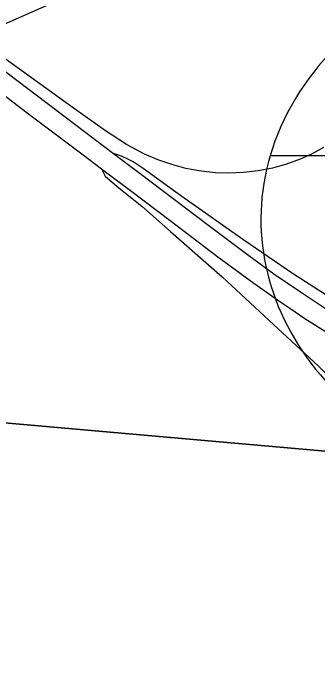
# Model space of a CAD drawing. Extents: x 0 to 34, y 0 to 22.
# Drawn here: x 3.9518 to 4.1465, y 18.2463 to 18.6766 of the extents above; entities that cross this region are included whole.
import ezdxf

# ---------------------------------------------------------------- set-up
doc = ezdxf.new("R2010")
doc.units = 0
for name, color, linetype in [('GM_X_Corporation', 7, 'Continuous'), ('GM_X_County_Road', 7, 'Continuous'), ('GM_X_Interchange_Ramps', 7, 'Continuous'), ('GM_X_Interstate_Shield', 7, 'Continuous'), ('GM_X_US_Route', 7, 'Continuous')]:
    doc.layers.add(name, color=color, linetype=linetype)

msp = doc.modelspace()

# ---------------------------------------------------------------- linework, layer by layer
at = {"layer": 'GM_X_Corporation'}
for points in [[(3.89386, 19.44341), (4.89829, 19.34286), (4.80587, 18.33893), (3.80106, 18.42772)], [(3.80106, 18.42772), (4.80587, 18.33893), (4.7096, 17.33101), (3.70419, 17.41811)]]:
    msp.add_lwpolyline(points, close=True, dxfattribs=at)
at = {"layer": 'GM_X_County_Road'}
msp.add_lwpolyline([(3.87965, 18.6445), (3.8821, 18.64494), (3.89063, 18.64716), (3.8988, 18.64994), (3.9073, 18.6535), (3.9131, 18.65592), (3.92061, 18.65907), (3.92688, 18.6617), (3.93894, 18.66676), (3.97975, 18.68473)], dxfattribs=at)
at = {"layer": 'GM_X_Interchange_Ramps'}
for points in [[(4.15029, 18.59089), (4.14264, 18.58675), (4.13529, 18.58342), (4.12654, 18.58025), (4.11755, 18.5778), (4.1084, 18.57604), (4.09915, 18.57493), (4.08922, 18.57451), (4.08116, 18.57476), (4.07189, 18.57572), (4.06213, 18.57756), (4.05314, 18.57998), (4.04493, 18.58283), (4.03578, 18.58671), (4.02425, 18.59279), (4.01069, 18.60153), (3.99095, 18.61559), (3.94106, 18.65153)], [(4.18445, 18.47747), (4.17102, 18.48499), (4.15239, 18.49621), (4.13049, 18.51039), (4.0992, 18.53176), (4.0611, 18.55859), (4.052, 18.56508), (4.03478, 18.57743), (4.02848, 18.58169), (4.02497, 18.58354), (4.02108, 18.58539), (4.01598, 18.58706)], [(4.00821, 18.57727), (4.0095, 18.57465), (4.01061, 18.5727), (4.01348, 18.57002), (4.01931, 18.56508), (4.03393, 18.55338), (4.05233, 18.53721), (4.08536, 18.50831), (4.11836, 18.47769), (4.14707, 18.45112), (4.15765, 18.44056), (4.16597, 18.43127), (4.17059, 18.42539), (4.17666, 18.41668), (4.18323, 18.40534), (4.18977, 18.39054), (4.20158, 18.3598), (4.20847, 18.34323), (4.21419, 18.33088)]]:
    msp.add_lwpolyline(points, dxfattribs=at)
at = {"layer": 'GM_X_Interstate_Shield'}
msp.add_line((4.45946, 18.58557), (4.11609, 18.58557), dxfattribs=at)
msp.add_line((4.45946, 18.58557), (4.11609, 18.58557), dxfattribs=at)
for start_param, end_param in [(2.47259, 2.911027), (2.911027, 4.511031)]:
    msp.add_ellipse((4.33217, 18.54499), major_axis=(0.22195, 0), ratio=0.8, start_param=start_param, end_param=end_param, dxfattribs=at)
at = {"layer": 'GM_X_US_Route'}
for points in [[(3.90143, 18.6579), (3.9073, 18.6535), (3.92454, 18.64053), (3.96062, 18.61304), (3.99637, 18.58617), (4.00821, 18.57727)], [(3.94225, 18.64278), (3.98486, 18.61055), (4.01598, 18.58706), (4.03301, 18.57431), (4.07607, 18.54164), (4.10244, 18.52188), (4.11855, 18.5102), (4.13548, 18.49859), (4.15165, 18.48807)], [(4.00821, 18.57727), (4.02666, 18.5634), (4.05295, 18.54356), (4.08269, 18.52109), (4.10571, 18.50417), (4.12296, 18.49201), (4.12866, 18.4882)], [(4.12866, 18.4882), (4.13844, 18.48167), (4.15262, 18.47274), (4.16914, 18.46289), (4.18536, 18.45374), (4.20235, 18.44471), (4.21956, 18.43612), (4.23699, 18.42797), (4.25348, 18.42077), (4.27074, 18.41378), (4.28062, 18.41001)]]:
    msp.add_lwpolyline(points, dxfattribs=at)

doc.saveas('drawing.dxf')
